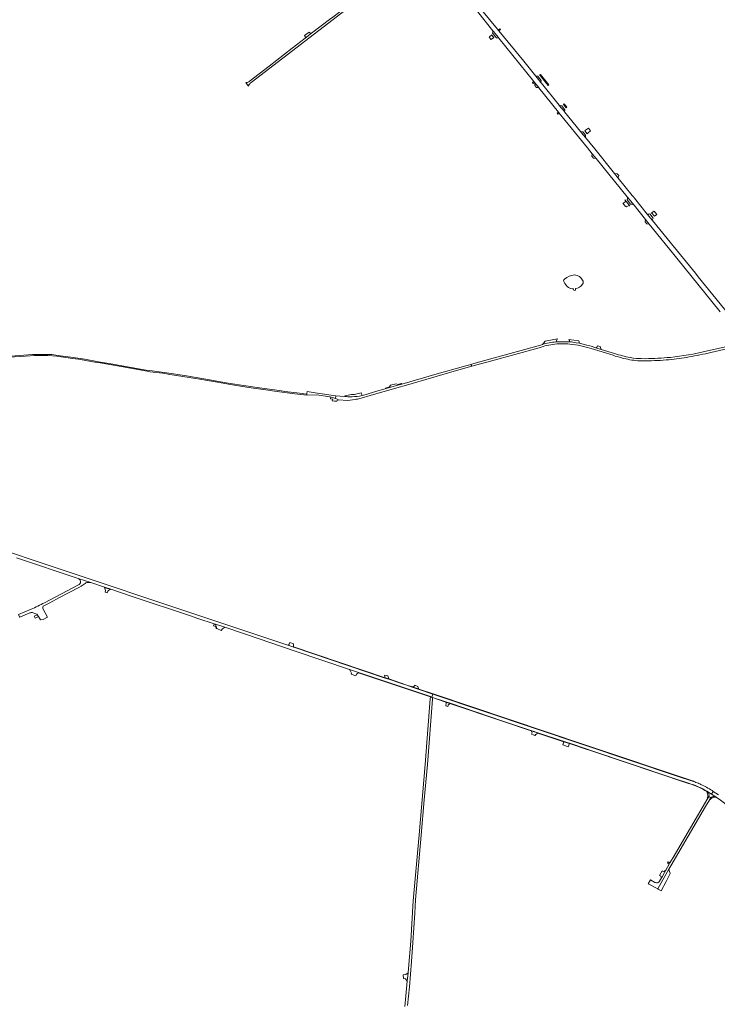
# Model space of a CAD drawing. Header units: metres. Extents: x 166325 to 190320, y 381923 to 404576.
# Tile 1023 of 1056: x 181365 to 182358, y 386850 to 388253. Entities that reach past the tile are written whole.
import ezdxf

# ---------------------------------------------------------------- set-up
doc = ezdxf.new("R2010")
doc.units = ezdxf.units.M
for name, color, linetype, lineweight in [('B-WE-OG-WATER_MEER-GV', 8, 'Continuous', 18), ('B-WE-VH-VERHARDING_ASFALT-GV', 8, 'Continuous', 18), ('B-WE-VH-VERHARDING_BETON-GV', 8, 'Continuous', 18), ('B-WE-VH-VERHARDING_BETONSTRAATSTEEN-GV', 8, 'Continuous', 18), ('B-WE-VH-VERHARDING_HALFVERHARDING-GV', 8, 'Continuous', 18), ('B-WE-VH-VERHARDING_STRAATBAKSTEEN-GV', 8, 'Continuous', 18)]:
    doc.layers.add(name, color=color, linetype=linetype, lineweight=lineweight)

msp = doc.modelspace()

# ---------------------------------------------------------------- linework, layer by layer
at = {"layer": 'B-WE-OG-WATER_MEER-GV'}
for points in [[(182154.933, 387888.877, 0.16386831), (182140.829, 387882.981)], [(182166.493, 387881.363, 0.29099778), (182154.933, 387888.877)], [(182140.829, 387882.981, 0.46541311), (182140.02, 387878.762)], [(182140.829, 387882.981, 0.46541311), (182140.02, 387878.762)], [(182140.02, 387878.762, 0.09641982), (182146.494, 387870.901)], [(182156.121, 387869.484, 0.19631047), (182166.522, 387876.006)], [(182156.121, 387869.484, 0.19631047), (182166.522, 387876.006)], [(182166.522, 387876.006, 0.30165737), (182166.493, 387881.363)], [(182166.522, 387876.006, 0.30165737), (182166.493, 387881.363)], [(182146.494, 387870.901, 0.14982379), (182153.427, 387869.111)], [(182153.427, 387869.111, 0.03360312), (182153.43, 387868.01)], [(182153.427, 387869.111, 0.03360312), (182153.43, 387868.01)], [(182153.43, 387868.01, 0.9615602), (182156.436, 387868.357)], [(182156.436, 387868.357, 0.02218564), (182156.121, 387869.484)], [(182156.436, 387868.357, 0.02218564), (182156.121, 387869.484)]]:
    msp.add_lwpolyline(points, format="xyb", dxfattribs=at)
at = {"layer": 'B-WE-VH-VERHARDING_ASFALT-GV', "flags": 128}
for points in [[(181694.402, 388163.001), (181835.781, 388271.59), (181848.691, 388281.431), (181860.085, 388290.116), (181902.477, 388322.429), (181917.211, 388333.66), (181931.353, 388344.44), (181935.418, 388347.63), (181933.304, 388350.386), (181927.552, 388345.631), (181833.662, 388273.94), (181833.658, 388273.937)], [(181694.402, 388163.001), (181835.781, 388271.59), (181848.691, 388281.431), (181860.085, 388290.116), (181902.477, 388322.429), (181917.211, 388333.66), (181931.353, 388344.44), (181935.418, 388347.63), (181933.304, 388350.386), (181927.552, 388345.631), (181833.662, 388273.94), (181833.658, 388273.937)], [(182133.036, 388130.422), (182132.846, 388130.661), (182107.893, 388161.94), (182106.834, 388163.297), (182101.96, 388169.546), (182099.884, 388172.088), (182082.509, 388193.365), (182047.252, 388236.646), (182046.413, 388237.676), (182045.361, 388238.967), (182008.733, 388283.884)], [(182133.036, 388130.422), (182132.846, 388130.661), (182107.893, 388161.94), (182106.834, 388163.297), (182101.96, 388169.546), (182099.884, 388172.088), (182082.509, 388193.365), (182047.252, 388236.646), (182046.413, 388237.676), (182045.361, 388238.967), (182008.733, 388283.884)], [(181833.658, 388273.937), (181832.842, 388273.31), (181820.538, 388263.855), (181810.536, 388256.169), (181806.078, 388252.743), (181780.576, 388233.147), (181771.367, 388226.071), (181752.902, 388211.882), (181719.912, 388186.531), (181691.69, 388164.441)], [(181833.658, 388273.937), (181832.842, 388273.31), (181820.538, 388263.855), (181810.536, 388256.169), (181806.078, 388252.743), (181780.576, 388233.147), (181771.367, 388226.071), (181752.902, 388211.882), (181719.912, 388186.531), (181691.69, 388164.441)], [(182016.632, 388264.357), (182038.675, 388236.903), (182039.46, 388235.925), (182046.24, 388227.478), (182047.326, 388226.13), (182096.95, 388164.502), (182097.955, 388163.253), (182098.638, 388162.405), (182103.879, 388155.896), (182104.302, 388155.371), (182132.218, 388120.851), (182133.288, 388119.528), (182173.413, 388069.911), (182180.2, 388061.563), (182185.579, 388054.947), (182229.902, 388000.43), (182239.667, 387988.378), (182256.049, 387968.157), (182261.457, 387961.481), (182300.831, 387912.881), (182362.248, 387836.457)], [(182016.632, 388264.357), (182038.675, 388236.903), (182039.46, 388235.925), (182046.24, 388227.478), (182047.326, 388226.13), (182096.95, 388164.502), (182097.955, 388163.253), (182098.638, 388162.405), (182103.879, 388155.896), (182104.302, 388155.371), (182132.218, 388120.851), (182133.288, 388119.528), (182173.413, 388069.911), (182180.2, 388061.563), (182185.579, 388054.947), (182229.902, 388000.43), (182239.667, 387988.378), (182256.049, 387968.157), (182261.457, 387961.481), (182300.831, 387912.881), (182362.248, 387836.457)], [(181686.773, 388162.971), (181688.578, 388160.469), (181690.422, 388157.912)], [(181686.773, 388162.971), (181688.578, 388160.469), (181690.422, 388157.912)], [(182400.93, 387800.198), (182392.674, 387810.656), (182391.175, 387812.428), (182374.762, 387832.734), (182352.119, 387860.507), (182331.023, 387886.47), (182327.129, 387891.263), (182297.168, 387928.209), (182265.878, 387966.351), (182265.9, 387966.482), (182258.568, 387975.589), (182240.323, 387998.401), (182238.818, 388000.282), (182237.159, 388002.356), (182217.314, 388026.715), (182211.717, 388033.28), (182183.695, 388068.537), (182170.471, 388084.743), (182165.009, 388091.298), (182163.584, 388093.075), (182140.821, 388121.444), (182140.552, 388121.779), (182133.036, 388130.422)], [(182400.93, 387800.198), (182392.674, 387810.656), (182391.175, 387812.428), (182374.762, 387832.734), (182352.119, 387860.507), (182331.023, 387886.47), (182327.129, 387891.263), (182297.168, 387928.209), (182265.878, 387966.351), (182265.9, 387966.482), (182258.568, 387975.589), (182240.323, 387998.401), (182238.818, 388000.282), (182237.159, 388002.356), (182217.314, 388026.715), (182211.717, 388033.28), (182183.695, 388068.537), (182170.471, 388084.743), (182165.009, 388091.298), (182163.584, 388093.075), (182140.821, 388121.444), (182140.552, 388121.779), (182133.036, 388130.422)], [(182128.209, 387793.63), (182130.471, 387797.884), (182113.333, 387794.689), (182109.432, 387790.005)], [(182128.209, 387793.63), (182130.471, 387797.884), (182113.333, 387794.689), (182109.432, 387790.005)], [(182150.768, 387793.53), (182152.503, 387793.271), (182157.268, 387792.473), (182162.011, 387791.554), (182160.938, 387795.136), (182146.745, 387796.895)], [(182150.768, 387793.53), (182152.503, 387793.271), (182157.268, 387792.473), (182162.011, 387791.554), (182160.938, 387795.136), (182146.745, 387796.895)], [(182212.044, 387777.13), (182193.017, 387782.934), (182185.215, 387785.314), (182178.664, 387787.313), (182170.386, 387789.622), (182162.011, 387791.554), (182157.268, 387792.473), (182152.503, 387793.271), (182150.768, 387793.53)], [(182212.044, 387777.13), (182193.017, 387782.934), (182185.215, 387785.314), (182178.664, 387787.313), (182170.386, 387789.622), (182162.011, 387791.554), (182157.268, 387792.473), (182152.503, 387793.271), (182150.768, 387793.53)], [(182103.281, 387788.19), (182014.897, 387763.735), (182007.153, 387761.592), (182008.753, 387758.792), (182035.183, 387766.19), (182104.58, 387785.313)], [(182103.281, 387788.19), (182014.897, 387763.735), (182007.153, 387761.592), (182008.753, 387758.792), (182035.183, 387766.19), (182104.58, 387785.313)], [(182163.946, 387787.78), (182171.332, 387786.071), (182178.633, 387784.031), (182209.938, 387774.497)], [(182163.946, 387787.78), (182171.332, 387786.071), (182178.633, 387784.031), (182209.938, 387774.497)], [(182349.033, 387778.531), (182380.01, 387785.699), (182378.709, 387788.647), (182342.624, 387780.376)], [(182349.033, 387778.531), (182380.01, 387785.699), (182378.709, 387788.647), (182342.624, 387780.376)], [(181349.372, 387771.665), (181365.727, 387772.771), (181379.638, 387773.764), (181385.432, 387774.087), (181395.061, 387774.392), (181404.68, 387774.287), (181417.501, 387773.102), (181439.799, 387769.936), (181448.505, 387768.958), (181456.774, 387767.682), (181468.714, 387765.42), (181479.58, 387763.6), (181493.117, 387761.163), (181509.263, 387758.373), (181528.006, 387755.039), (181546.148, 387751.729), (181550.18, 387751.112), (181568.415, 387748.841), (181578.722, 387747.25), (181594.454, 387744.909), (181608.854, 387742.511), (181621.318, 387740.517), (181632.197, 387738.815), (181646.338, 387736.063), (181662.349, 387733.535), (181679.068, 387730.634), (181694.61, 387728.233), (181718.682, 387724.764), (181727.727, 387723.555), (181756.78, 387719.771), (181773.495, 387717.77), (181773.647, 387719.052), (181773.432, 387719.08), (181767.229, 387720.055), (181759.579, 387720.913), (181742.254, 387723.061), (181734.674, 387724.139), (181709.505, 387727.45), (181683.349, 387731.395), (181658.625, 387735.487), (181630.028, 387740.461), (181602.489, 387745.022), (181580.714, 387748.529), (181553.302, 387752.198), (181544.813, 387753.471), (181515.438, 387758.598), (181497.208, 387761.864), (181476.809, 387765.415), (181457.522, 387769.022), (181437.6, 387771.714), (181422.456, 387773.841), (181410.509, 387775.401), (181404.152, 387775.818), (181393.626, 387775.826), (181382.827, 387775.436), (181352.005, 387773.273)], [(181349.372, 387771.665), (181365.727, 387772.771), (181379.638, 387773.764), (181385.432, 387774.087), (181395.061, 387774.392), (181404.68, 387774.287), (181417.501, 387773.102), (181439.799, 387769.936), (181448.505, 387768.958), (181456.774, 387767.682), (181468.714, 387765.42), (181479.58, 387763.6), (181493.117, 387761.163), (181509.263, 387758.373), (181528.006, 387755.039), (181546.148, 387751.729), (181550.18, 387751.112), (181568.415, 387748.841), (181578.722, 387747.25), (181594.454, 387744.909), (181608.854, 387742.511), (181621.318, 387740.517), (181632.197, 387738.815), (181646.338, 387736.063), (181662.349, 387733.535), (181679.068, 387730.634), (181694.61, 387728.233), (181718.682, 387724.764), (181727.727, 387723.555), (181756.78, 387719.771), (181773.495, 387717.77), (181773.647, 387719.052), (181773.432, 387719.08), (181767.229, 387720.055), (181759.579, 387720.913), (181742.254, 387723.061), (181734.674, 387724.139), (181709.505, 387727.45), (181683.349, 387731.395), (181658.625, 387735.487), (181630.028, 387740.461), (181602.489, 387745.022), (181580.714, 387748.529), (181553.302, 387752.198), (181544.813, 387753.471), (181515.438, 387758.598), (181497.208, 387761.864), (181476.809, 387765.415), (181457.522, 387769.022), (181437.6, 387771.714), (181422.456, 387773.841), (181410.509, 387775.401), (181404.152, 387775.818), (181393.626, 387775.826), (181382.827, 387775.436), (181352.005, 387773.273)], [(182256.02, 387769.621), (182249.715, 387769.706), (182243.418, 387770.053), (182238.802, 387770.555), (182234.239, 387771.411)], [(182256.02, 387769.621), (182249.715, 387769.706), (182243.418, 387770.053), (182238.802, 387770.555), (182234.239, 387771.411)], [(181814.813, 387716.743), (181814.293, 387713.03), (181814.995, 387712.744), (181818.651, 387711.129), (181831.687, 387710.303), (181842.314, 387711.589), (181844.19, 387711.86), (181846.05, 387712.23), (181850.979, 387713.589), (181864.065, 387717.352), (181901.751, 387728.19), (181915.43, 387732.123), (181986.743, 387752.631), (182008.753, 387758.792), (182007.153, 387761.592), (182007.036, 387761.56), (182003.828, 387760.672), (182000, 387759.613), (181955.821, 387746.947), (181940.017, 387742.416), (181909.214, 387733.585), (181905.361, 387732.48), (181891.364, 387728.467), (181885.175, 387726.677), (181871.391, 387722.69), (181858.009, 387718.814), (181854.231, 387717.72), (181852.701, 387717.235), (181852.268, 387717.139)], [(181814.813, 387716.743), (181814.293, 387713.03), (181814.995, 387712.744), (181818.651, 387711.129), (181831.687, 387710.303), (181842.314, 387711.589), (181844.19, 387711.86), (181846.05, 387712.23), (181850.979, 387713.589), (181864.065, 387717.352), (181901.751, 387728.19), (181915.43, 387732.123), (181986.743, 387752.631), (182008.753, 387758.792), (182007.153, 387761.592), (182007.036, 387761.56), (182003.828, 387760.672), (182000, 387759.613), (181955.821, 387746.947), (181940.017, 387742.416), (181909.214, 387733.585), (181905.361, 387732.48), (181891.364, 387728.467), (181885.175, 387726.677), (181871.391, 387722.69), (181858.009, 387718.814), (181854.231, 387717.72), (181852.701, 387717.235), (181852.268, 387717.139)], [(181851.084, 387720.904), (181841.777, 387718.496), (181837.105, 387718.432), (181827.779, 387716.639), (181827.878, 387715.715), (181829.975, 387715.588)], [(181851.084, 387720.904), (181841.777, 387718.496), (181837.105, 387718.432), (181827.779, 387716.639), (181827.878, 387715.715), (181829.975, 387715.588)], [(181852.268, 387717.139), (181851.084, 387720.904)], [(181852.268, 387717.139), (181851.084, 387720.904)], [(181829.975, 387715.588), (181827.878, 387715.715), (181821.33, 387716.113), (181814.813, 387716.743)], [(181829.975, 387715.588), (181827.878, 387715.715), (181821.33, 387716.113), (181814.813, 387716.743)], [(181360.261, 387486.061), (181447.948, 387456.691), (181465.941, 387450.626), (181485.599, 387444.072), (181494.384, 387441.143), (181523.591, 387431.406), (181526.439, 387430.456), (181606.655, 387403.712), (181618.499, 387399.763), (181641.668, 387392.039), (181643.71, 387391.358), (181656.749, 387387.011), (181686.125, 387377.095), (181756.853, 387353.22), (181834.605, 387327.026), (181847.471, 387322.692), (181949.744, 387288.237), (181951.867, 387287.522), (181953.311, 387291.873), (181933.502, 387298.524), (181923.783, 387301.787), (181916.065, 387304.386), (181908.472, 387306.944), (181890.545, 387312.984), (181885.428, 387314.708), (181755.069, 387358.629), (181746.83, 387361.405), (181676.777, 387385.007), (181662.522, 387389.81), (181539.973, 387430.63), (181494.993, 387445.75), (181459.531, 387457.531), (181379.744, 387484.31), (181243.162, 387530.425)], [(181360.261, 387486.061), (181447.948, 387456.691), (181465.941, 387450.626), (181485.599, 387444.072), (181494.384, 387441.143), (181523.591, 387431.406), (181526.439, 387430.456), (181606.655, 387403.712), (181618.499, 387399.763), (181641.668, 387392.039), (181643.71, 387391.358), (181656.749, 387387.011), (181686.125, 387377.095), (181756.853, 387353.22), (181834.605, 387327.026), (181847.471, 387322.692), (181949.744, 387288.237), (181951.867, 387287.522), (181953.311, 387291.873), (181933.502, 387298.524), (181923.783, 387301.787), (181916.065, 387304.386), (181908.472, 387306.944), (181890.545, 387312.984), (181885.428, 387314.708), (181755.069, 387358.629), (181746.83, 387361.405), (181676.777, 387385.007), (181662.522, 387389.81), (181539.973, 387430.63), (181494.993, 387445.75), (181459.531, 387457.531), (181379.744, 387484.31), (181243.162, 387530.425)], [(182324.529, 387167.302), (182324.282, 387167.385), (182299.814, 387175.589), (182169.512, 387219.28), (181953.311, 387291.873), (181951.867, 387287.522), (181952.678, 387287.249), (181971.477, 387280.915), (181977.754, 387278.801), (182051.282, 387254.03), (182094.112, 387239.736), (182096.006, 387239.104), (182101.385, 387237.309), (182139.958, 387224.436), (182145.93, 387222.443), (182147.817, 387221.813), (182149.155, 387221.367), (182171.623, 387213.863), (182178.292, 387211.625), (182293.981, 387172.811), (182317.441, 387164.94)], [(182324.529, 387167.302), (182324.282, 387167.385), (182299.814, 387175.589), (182169.512, 387219.28), (181953.311, 387291.873), (181951.867, 387287.522), (181952.678, 387287.249), (181971.477, 387280.915), (181977.754, 387278.801), (182051.282, 387254.03), (182094.112, 387239.736), (182096.006, 387239.104), (182101.385, 387237.309), (182139.958, 387224.436), (182145.93, 387222.443), (182147.817, 387221.813), (182149.155, 387221.367), (182171.623, 387213.863), (182178.292, 387211.625), (182293.981, 387172.811), (182317.441, 387164.94)], [(182331.916, 387164.515), (182331.592, 387164.65), (182331.267, 387164.784)], [(182331.916, 387164.515), (182331.592, 387164.65), (182331.267, 387164.784)], [(182269.262, 387023.708), (182263.066, 387027.254), (182259.721, 387021.569), (182273.392, 387014.337), (182278.287, 387022.959), (182289.326, 387042.405), (182292.093, 387047.28), (182341.472, 387131.78), (182347.553, 387141.932), (182348.296, 387143.172), (182348.724, 387143.792), (182349.226, 387144.354), (182346.3, 387146.201), (182346.214, 387146.002), (182344.81, 387143.605), (182295.349, 387059.19), (182290.873, 387051.371)], [(182269.262, 387023.708), (182263.066, 387027.254), (182259.721, 387021.569), (182273.392, 387014.337), (182278.287, 387022.959), (182289.326, 387042.405), (182292.093, 387047.28), (182341.472, 387131.78), (182347.553, 387141.932), (182348.296, 387143.172), (182348.724, 387143.792), (182349.226, 387144.354), (182346.3, 387146.201), (182346.214, 387146.002), (182344.81, 387143.605), (182295.349, 387059.19), (182290.873, 387051.371)], [(182343.35, 387153.502), (182350.109, 387149.236), (182352.529, 387153.287), (182350.923, 387154.354)], [(182343.35, 387153.502), (182350.109, 387149.236), (182352.529, 387153.287), (182350.923, 387154.354)], [(182359.817, 387148.444), (182352.529, 387153.287), (182350.109, 387149.236), (182356.327, 387145.312), (182356.727, 387145.06), (182356.868, 387144.971), (182362.649, 387140.871), (182368.362, 387136.31), (182388.444, 387118.751), (182393.591, 387114.251), (182396.262, 387111.657)], [(182359.817, 387148.444), (182352.529, 387153.287), (182350.109, 387149.236), (182356.327, 387145.312), (182356.727, 387145.06), (182356.868, 387144.971), (182362.649, 387140.871), (182368.362, 387136.31), (182388.444, 387118.751), (182393.591, 387114.251), (182396.262, 387111.657)], [(182290.873, 387051.371), (182289.883, 387049.641), (182284.889, 387040.916), (182283.216, 387037.993), (182279.602, 387031.68), (182278.766, 387030.22), (182276.108, 387025.575)], [(182290.873, 387051.371), (182289.883, 387049.641), (182284.889, 387040.916), (182283.216, 387037.993), (182279.602, 387031.68), (182278.766, 387030.22), (182276.108, 387025.575)]]:
    msp.add_lwpolyline(points, dxfattribs=at)
at = {"layer": 'B-WE-VH-VERHARDING_ASFALT-GV'}
for points in [[(181691.061, 388163.996, -0.16350234), (181686.773, 388162.971)], [(181691.061, 388163.996, -0.16350234), (181686.773, 388162.971)], [(181690.422, 388157.912, -0.12650562), (181692.824, 388161.786)], [(181690.422, 388157.912, -0.12650562), (181692.824, 388161.786)], [(181691.69, 388164.441, -0.02775638), (181691.061, 388163.996)], [(181691.69, 388164.441, -0.02775638), (181691.061, 388163.996)], [(181692.824, 388161.786, -0.05403513), (181694.402, 388163.001)], [(181692.824, 388161.786, -0.05403513), (181694.402, 388163.001)], [(182104.58, 387785.313, -0.05196042), (182126.867, 387790.371)], [(182104.58, 387785.313, -0.05196042), (182126.867, 387790.371)], [(182128.209, 387793.63, 0.03605774), (182109.432, 387790.005)], [(182128.209, 387793.63, 0.03605774), (182109.432, 387790.005)], [(182109.432, 387790.005, -0.03605774), (182128.209, 387793.63)], [(182126.867, 387790.371, -0.05921114), (182148.265, 387790.37)], [(182126.867, 387790.371, -0.05921114), (182148.265, 387790.37)], [(182133.49, 387793.826, 0.00643634), (182128.209, 387793.63)], [(182133.49, 387793.826, 0.00643634), (182128.209, 387793.63)], [(182147.462, 387793.698, 0.01689082), (182133.49, 387793.826)], [(182147.462, 387793.698, 0.01689082), (182133.49, 387793.826)], [(182146.745, 387796.895, -0.33743779), (182147.462, 387793.698)], [(182146.745, 387796.895, -0.33743779), (182147.462, 387793.698)], [(182147.462, 387793.698, -0.00422382), (182150.768, 387793.53)], [(182147.462, 387793.698, -0.00422382), (182150.768, 387793.53)], [(182150.768, 387793.53, 0.00422382), (182147.462, 387793.698)], [(182148.265, 387790.37, -0.05574284), (182163.946, 387787.78)], [(182148.265, 387790.37, -0.05574284), (182163.946, 387787.78)], [(182109.432, 387790.005, 0.01223151), (182103.281, 387788.19)], [(182109.432, 387790.005, 0.01223151), (182103.281, 387788.19)], [(182234.239, 387771.411, -0.04032859), (182212.044, 387777.13)], [(182234.239, 387771.411, -0.04032859), (182212.044, 387777.13)], [(182342.624, 387780.376, -0.03208206), (182291.504, 387771.53)], [(182342.624, 387780.376, -0.03208206), (182291.504, 387771.53)], [(182318.036, 387772.121, 0.0154837), (182349.033, 387778.531)], [(182318.036, 387772.121, 0.0154837), (182349.033, 387778.531)], [(182209.938, 387774.497, 0.04135073), (182233.905, 387768.19)], [(182209.938, 387774.497, 0.04135073), (182233.905, 387768.19)], [(182233.905, 387768.19, 0.05089034), (182256.208, 387766.561)], [(182233.905, 387768.19, 0.05089034), (182256.208, 387766.561)], [(182291.504, 387771.53, -0.0140052), (182256.02, 387769.621)], [(182291.504, 387771.53, -0.0140052), (182256.02, 387769.621)], [(182256.208, 387766.561, 0.02068624), (182289.466, 387768.221)], [(182256.208, 387766.561, 0.02068624), (182289.466, 387768.221)], [(182289.466, 387768.221, 0.02477821), (182318.036, 387772.121)], [(182289.466, 387768.221, 0.02477821), (182318.036, 387772.121)], [(181838.188, 387715.4, -0.0267867), (181829.975, 387715.588)], [(181829.975, 387715.588, 0.0267867), (181838.188, 387715.4)], [(181838.188, 387715.4, -0.0267867), (181829.975, 387715.588)], [(181838.188, 387715.4, 0.04618047), (181852.268, 387717.139)], [(181838.188, 387715.4, 0.04618047), (181852.268, 387717.139)], [(181852.268, 387717.139, -0.04618047), (181838.188, 387715.4)], [(182317.441, 387164.94, -0.02691523), (182331.96, 387159.531)], [(182317.441, 387164.94, -0.02691523), (182331.96, 387159.531)], [(182331.267, 387164.784, 0.01601099), (182324.529, 387167.302)], [(182331.267, 387164.784, 0.01601099), (182324.529, 387167.302)], [(182334.651, 387163.33, 0.0070494), (182331.916, 387164.515)], [(182331.96, 387159.531, -0.0367944), (182343.35, 387153.502)], [(182350.923, 387154.354, 0.04118576), (182334.651, 387163.33)], [(182270.074, 387023.337, -0.04514518), (182269.262, 387023.708)], [(182270.074, 387023.337, -0.04514518), (182269.262, 387023.708)], [(182275.376, 387024.596, -0.29483062), (182270.074, 387023.337)], [(182275.376, 387024.596, -0.29483062), (182270.074, 387023.337)], [(182275.938, 387025.299, -0.04511558), (182275.376, 387024.596)], [(182275.938, 387025.299, -0.04511558), (182275.376, 387024.596)], [(182276.108, 387025.575, -0.01697846), (182275.938, 387025.299)], [(182276.108, 387025.575, -0.01697846), (182275.938, 387025.299)]]:
    msp.add_lwpolyline(points, format="xyb", dxfattribs=at)
at = {"layer": 'B-WE-VH-VERHARDING_ASFALT-GV', "flags": 128}
for points in [[(182191.676, 387786.851), (182187.437, 387788.144), (182187.217, 387786.526), (182186.9, 387786.03), (182186.093, 387785.526), (182185.215, 387785.314), (182193.017, 387782.934), (182192.374, 387784.163), (182192.123, 387785.432)], [(182191.676, 387786.851), (182187.437, 387788.144), (182187.217, 387786.526), (182186.9, 387786.03), (182186.093, 387785.526), (182185.215, 387785.314), (182193.017, 387782.934), (182192.374, 387784.163), (182192.123, 387785.432)], [(181806.824, 387715.238), (181811.489, 387714.046), (181813.263, 387713.451), (181814.293, 387713.03), (181814.813, 387716.743), (181785.578, 387721.125), (181774.354, 387722.796), (181773.932, 387719.956), (181773.647, 387719.052), (181773.495, 387717.77), (181787.388, 387718.26)], [(181806.824, 387715.238), (181811.489, 387714.046), (181813.263, 387713.451), (181814.293, 387713.03), (181814.813, 387716.743), (181785.578, 387721.125), (181774.354, 387722.796), (181773.932, 387719.956), (181773.647, 387719.052), (181773.495, 387717.77), (181787.388, 387718.26)], [(181814.293, 387713.03), (181813.263, 387713.451), (181811.489, 387714.046), (181806.824, 387715.238), (181807.341, 387712.557), (181810.499, 387712.152), (181809.898, 387709.768), (181813.32, 387709.222), (181816.414, 387709.096), (181816.993, 387710.096), (181818.651, 387711.129), (181814.995, 387712.744)], [(181814.293, 387713.03), (181813.263, 387713.451), (181811.489, 387714.046), (181806.824, 387715.238), (181807.341, 387712.557), (181810.499, 387712.152), (181809.898, 387709.768), (181813.32, 387709.222), (181816.414, 387709.096), (181816.993, 387710.096), (181818.651, 387711.129), (181814.995, 387712.744)], [(181486.287, 387437.243), (181489.395, 387436.108), (181490.196, 387438.683), (181491.096, 387439.558), (181493.867, 387440.894), (181485.757, 387443.598), (181486.586, 387441.112), (181486.989, 387439.545)], [(182284.889, 387040.916), (182282.129, 387039.295), (182280.319, 387039.878), (182279.742, 387040.254), (182276.015, 387033.612), (182277.863, 387032.617), (182278.766, 387030.22), (182279.602, 387031.68), (182283.216, 387037.993)], [(182284.889, 387040.916), (182282.129, 387039.295), (182280.319, 387039.878), (182279.742, 387040.254), (182276.015, 387033.612), (182277.863, 387032.617), (182278.766, 387030.22), (182279.602, 387031.68), (182283.216, 387037.993)]]:
    msp.add_lwpolyline(points, close=True, dxfattribs=at)
at = {"layer": 'B-WE-VH-VERHARDING_BETON-GV', "flags": 128}
for points in [[(181643.85, 387390.89), (181641.537, 387391.661), (181640.672, 387389.177), (181644.029, 387387.959), (181644.127, 387387.414), (181644.26, 387386.672), (181644.394, 387385.928), (181644.487, 387385.406), (181644.854, 387385.388), (181645.571, 387385.133)], [(181953.311, 387291.873), (181953.45, 387292.248), (181933.183, 387299.053), (181924.299, 387302.036), (181916.193, 387304.765), (181890.387, 387313.459), (181885.295, 387315.175), (181754.913, 387359.103), (181755.069, 387358.629), (181885.428, 387314.708), (181890.545, 387312.984), (181908.472, 387306.944), (181916.065, 387304.386), (181923.783, 387301.787), (181933.502, 387298.524)], [(181953.311, 387291.873), (181953.45, 387292.248), (181933.183, 387299.053), (181924.299, 387302.036), (181916.193, 387304.765), (181890.387, 387313.459), (181885.295, 387315.175), (181754.913, 387359.103), (181755.069, 387358.629), (181885.428, 387314.708), (181890.545, 387312.984), (181908.472, 387306.944), (181916.065, 387304.386), (181923.783, 387301.787), (181933.502, 387298.524)], [(181951.741, 387287.142), (181951.867, 387287.522), (181949.744, 387288.237), (181847.471, 387322.692), (181847.107, 387322.392), (181949.713, 387287.825)], [(181951.741, 387287.142), (181951.867, 387287.522), (181949.744, 387288.237), (181847.471, 387322.692), (181847.107, 387322.392), (181949.713, 387287.825)]]:
    msp.add_lwpolyline(points, close=True, dxfattribs=at)
for points in [[(182317.441, 387164.94), (182293.981, 387172.811), (182178.292, 387211.625), (182171.623, 387213.863), (182149.155, 387221.367), (182147.817, 387221.813), (182145.93, 387222.443), (182139.958, 387224.436), (182101.385, 387237.309), (182096.006, 387239.104), (182094.112, 387239.736), (182051.282, 387254.03), (181977.754, 387278.801), (181971.477, 387280.915), (181952.678, 387287.249), (181951.867, 387287.522), (181951.741, 387287.142), (181952.647, 387286.837), (181971.72, 387280.411), (181977.425, 387278.49), (182051.155, 387253.651), (182093.396, 387239.553), (182094.157, 387239.299), (182100.996, 387237.017), (182102.719, 387236.442)], [(182317.441, 387164.94), (182293.981, 387172.811), (182178.292, 387211.625), (182171.623, 387213.863), (182149.155, 387221.367), (182147.817, 387221.813), (182145.93, 387222.443), (182139.958, 387224.436), (182101.385, 387237.309), (182096.006, 387239.104), (182094.112, 387239.736), (182051.282, 387254.03), (181977.754, 387278.801), (181971.477, 387280.915), (181952.678, 387287.249), (181951.867, 387287.522), (181951.741, 387287.142), (181952.647, 387286.837), (181971.72, 387280.411), (181977.425, 387278.49), (182051.155, 387253.651), (182093.396, 387239.553), (182094.157, 387239.299), (182100.996, 387237.017), (182102.719, 387236.442)], [(181953.45, 387292.248), (181953.311, 387291.873), (182169.512, 387219.28), (182299.814, 387175.589), (182324.282, 387167.385), (182324.529, 387167.302)], [(181953.45, 387292.248), (181953.311, 387291.873), (182169.512, 387219.28), (182299.814, 387175.589), (182324.282, 387167.385), (182324.529, 387167.302)], [(182324.997, 387167.567), (182324.409, 387167.764), (182169.639, 387219.659), (181953.45, 387292.248)], [(182324.997, 387167.567), (182324.409, 387167.764), (182169.639, 387219.659), (181953.45, 387292.248)], [(182102.719, 387236.442), (182139.838, 387224.054), (182145.803, 387222.064), (182147.674, 387221.439), (182149.028, 387220.988), (182171.674, 387213.424), (182177.893, 387211.337), (182179.345, 387210.85), (182317.322, 387164.558)], [(182102.719, 387236.442), (182139.838, 387224.054), (182145.803, 387222.064), (182147.674, 387221.439), (182149.028, 387220.988), (182171.674, 387213.424), (182177.893, 387211.337), (182179.345, 387210.85), (182317.322, 387164.558)], [(182343.54, 387152.909), (182343.35, 387153.502)], [(182343.35, 387153.502), (182343.54, 387152.909), (182344.49, 387149.943)], [(182343.54, 387152.909), (182343.35, 387153.502)], [(182343.35, 387153.502), (182343.54, 387152.909), (182344.49, 387149.943)], [(182344.888, 387145.955), (182344.201, 387144.545), (182343.945, 387144.019), (182344.105, 387143.942), (182344.81, 387143.605), (182346.214, 387146.002), (182346.3, 387146.201)], [(182344.888, 387145.955), (182344.201, 387144.545), (182343.945, 387144.019), (182344.105, 387143.942), (182344.81, 387143.605), (182346.214, 387146.002), (182346.3, 387146.201)], [(182344.49, 387149.943), (182344.521, 387149.859)], [(182344.49, 387149.943), (182344.521, 387149.859)], [(182356.727, 387145.06), (182356.327, 387145.312)], [(182356.727, 387145.06), (182356.327, 387145.312)], [(182349.226, 387144.354), (182348.724, 387143.792), (182348.296, 387143.172), (182347.553, 387141.932), (182348.283, 387141.517), (182349.706, 387143.371)], [(182349.226, 387144.354), (182348.724, 387143.792), (182348.296, 387143.172), (182347.553, 387141.932), (182348.283, 387141.517), (182349.706, 387143.371)]]:
    msp.add_lwpolyline(points, dxfattribs=at)
at = {"layer": 'B-WE-VH-VERHARDING_BETON-GV'}
for points in [[(182317.322, 387164.558, -0.02687222), (182331.799, 387159.165)], [(182317.322, 387164.558, -0.02687222), (182331.799, 387159.165)], [(182331.96, 387159.531, 0.02691523), (182317.441, 387164.94)], [(182324.529, 387167.302, 0.02005888), (182324.997, 387167.567)], [(182324.529, 387167.302, 0.02005888), (182324.997, 387167.567)], [(182343.35, 387153.502, 0.0367944), (182331.96, 387159.531)], [(182343.35, 387153.502, 0.0367944), (182331.96, 387159.531)], [(182331.799, 387159.165, -0.03816716), (182343.54, 387152.909)], [(182331.799, 387159.165, -0.03816716), (182343.54, 387152.909)], [(182346.332, 387149.841, 0.13501893), (182343.35, 387153.502)], [(182346.332, 387149.841, 0.13501893), (182343.35, 387153.502)], [(182344.521, 387149.859, -0.1257647), (182344.888, 387145.955)], [(182344.521, 387149.859, -0.1257647), (182344.888, 387145.955)], [(182346.3, 387146.201, 0.19010969), (182346.332, 387149.841)], [(182356.327, 387145.312, 0.33318881), (182349.226, 387144.354)], [(182356.327, 387145.312, 0.33318881), (182349.226, 387144.354)], [(182349.706, 387143.371, -0.04918947), (182353.268, 387144.578)], [(182349.706, 387143.371, -0.04918947), (182353.268, 387144.578)], [(182353.268, 387144.578, -0.03633774), (182356.048, 387145.015)], [(182353.268, 387144.578, -0.03633774), (182356.048, 387145.015)], [(182356.048, 387145.015, -0.01036138), (182356.727, 387145.06)], [(182356.048, 387145.015, -0.01036138), (182356.727, 387145.06)]]:
    msp.add_lwpolyline(points, format="xyb", dxfattribs=at)
at = {"layer": 'B-WE-VH-VERHARDING_BETONSTRAATSTEEN-GV', "flags": 128}
for points in [[(181776.974, 388234.903), (181770.49, 388229.884), (181771.583, 388227.869), (181771.669, 388226.935), (181771.367, 388226.071), (181780.576, 388233.147), (181778.18, 388233.949)], [(181776.974, 388234.903), (181770.49, 388229.884), (181771.583, 388227.869), (181771.669, 388226.935), (181771.367, 388226.071), (181780.576, 388233.147), (181778.18, 388233.949)], [(182139.269, 388131.687), (182142.999, 388127.08), (182144.133, 388128.01), (182140.325, 388132.536)], [(182139.269, 388131.687), (182142.999, 388127.08), (182144.133, 388128.01), (182140.325, 388132.536)], [(182172.873, 388090.178), (182174.34, 388091.372), (182177.552, 388094.069), (182174.623, 388097.9), (182170.716, 388095.117), (182169.584, 388094.241)], [(182172.873, 388090.178), (182174.34, 388091.372), (182177.552, 388094.069), (182174.623, 388097.9), (182170.716, 388095.117), (182169.584, 388094.241)], [(182215.815, 388033.145), (182211.717, 388033.28), (182217.314, 388026.715), (182217.878, 388030.594)], [(182215.815, 388033.145), (182211.717, 388033.28), (182217.314, 388026.715), (182217.878, 388030.594)], [(181900.728, 387734.046), (181898.904, 387733.544), (181892.71, 387732.05), (181891.282, 387729.41), (181885.798, 387727.701), (181885.175, 387726.677), (181891.364, 387728.467), (181905.361, 387732.48), (181909.214, 387733.585), (181907.879, 387734.255), (181903.194, 387732.941)], [(181900.728, 387734.046), (181898.904, 387733.544), (181892.71, 387732.05), (181891.282, 387729.41), (181885.798, 387727.701), (181885.175, 387726.677), (181891.364, 387728.467), (181905.361, 387732.48), (181909.214, 387733.585), (181907.879, 387734.255), (181903.194, 387732.941)], [(181651.472, 387382.527), (181653.811, 387385.066), (181656.327, 387386.731), (181656.749, 387387.011), (181643.71, 387391.358), (181643.85, 387390.89), (181645.571, 387385.133)], [(181834.887, 387326.509), (181836.887, 387322.841), (181837.158, 387321.914), (181836.642, 387320.438), (181843.626, 387318.094), (181844.382, 387320.146), (181847.107, 387322.392), (181847.471, 387322.692), (181834.605, 387327.026)], [(181834.887, 387326.509), (181836.887, 387322.841), (181837.158, 387321.914), (181836.642, 387320.438), (181843.626, 387318.094), (181844.382, 387320.146), (181847.107, 387322.392), (181847.471, 387322.692), (181834.605, 387327.026)], [(181885.295, 387315.175), (181890.387, 387313.459), (181888.923, 387317.86), (181884.191, 387319.055)], [(181885.295, 387315.175), (181890.387, 387313.459), (181888.923, 387317.86), (181884.191, 387319.055)], [(181977.425, 387278.49), (181971.72, 387280.411), (181972.339, 387279.128), (181971.421, 387275.221), (181974.381, 387274.252), (181975.091, 387276.284)], [(181977.425, 387278.49), (181971.72, 387280.411), (181972.339, 387279.128), (181971.421, 387275.221), (181974.381, 387274.252), (181975.091, 387276.284)], [(182098.753, 387233.914), (182099.022, 387234.24), (182099.528, 387234.483), (182099.814, 387234.398), (182102.719, 387236.442), (182100.996, 387237.017), (182094.157, 387239.299), (182093.396, 387239.553), (182094.399, 387236.943), (182093.72, 387234.798), (182098.432, 387233.11), (182099.2, 387233.01)], [(182098.753, 387233.914), (182099.022, 387234.24), (182099.528, 387234.483), (182099.814, 387234.398), (182102.719, 387236.442), (182100.996, 387237.017), (182094.157, 387239.299), (182093.396, 387239.553), (182094.399, 387236.943), (182093.72, 387234.798), (182098.432, 387233.11), (182099.2, 387233.01)], [(182285.457, 387024.879), (182291.095, 387036.374), (182290.963, 387036.849), (182290.257, 387039.397), (182289.326, 387042.405), (182278.287, 387022.959), (182273.392, 387014.337), (182274.124, 387013.95), (182278.16, 387011.815)], [(182285.457, 387024.879), (182291.095, 387036.374), (182290.963, 387036.849), (182290.257, 387039.397), (182289.326, 387042.405), (182278.287, 387022.959), (182273.392, 387014.337), (182274.124, 387013.95), (182278.16, 387011.815)]]:
    msp.add_lwpolyline(points, close=True, dxfattribs=at)
for points in [[(181465.941, 387450.626), (181447.948, 387456.691)], [(181398.338, 387417.235), (181407.489, 387421.983), (181421.5, 387429.254), (181449.07, 387443.56), (181452.302, 387445.47), (181454.966, 387447.355), (181457.906, 387449.435)], [(181450.334, 387448.909), (181449.577, 387448.111), (181448.664, 387447.497), (181399.922, 387422.03)], [(181381.026, 387412.881), (181363.183, 387405.038)], [(181390.347, 387404.331), (181391.496, 387402.527), (181394.519, 387397.78), (181398.001, 387398.25), (181404.188, 387401.295), (181397.906, 387413.782)], [(181363.183, 387405.038), (181364.585, 387401.815), (181364.794, 387401.291), (181379.246, 387407.589), (181380.154, 387407.832), (181381.083, 387407.967), (181382.022, 387407.992), (181382.958, 387407.908), (181383.877, 387407.715), (181386.468, 387406.863), (181388.949, 387405.73), (181389.062, 387405.665), (181389.144, 387405.608), (181389.244, 387405.539), (181389.477, 387405.331), (181389.966, 387404.885)], [(181389.966, 387404.885), (181385.352, 387402.703), (181386.689, 387400.119), (181390.401, 387401.956), (181391.496, 387402.527), (181390.347, 387404.331)], [(182356.327, 387145.312), (182350.109, 387149.236), (182343.35, 387153.502)], [(182356.327, 387145.312), (182350.109, 387149.236), (182343.35, 387153.502)], [(182346.3, 387146.201), (182349.226, 387144.354)], [(182346.3, 387146.201), (182349.226, 387144.354)]]:
    msp.add_lwpolyline(points, dxfattribs=at)
at = {"layer": 'B-WE-VH-VERHARDING_BETONSTRAATSTEEN-GV'}
for points in [[(181447.948, 387456.691, -0.09872843), (181449.65, 387455.699)], [(181449.65, 387455.699, -0.39117), (181450.334, 387448.909)], [(181457.906, 387449.435, -0.16094458), (181463.3, 387451.085)], [(181463.3, 387451.085, -0.07537671), (181465.941, 387450.626)], [(181399.922, 387422.03, -0.02556393), (181381.026, 387412.881)], [(181397.906, 387413.782, -0.16684492), (181398.338, 387417.235)], [(181390.347, 387404.331, 0.01608576), (181389.966, 387404.885)], [(182343.35, 387153.502, -0.13501893), (182346.332, 387149.841)], [(182346.332, 387149.841, -0.19010969), (182346.3, 387146.201)], [(182346.332, 387149.841, -0.19010969), (182346.3, 387146.201)], [(182349.226, 387144.354, -0.33318881), (182356.327, 387145.312)]]:
    msp.add_lwpolyline(points, format="xyb", dxfattribs=at)
at = {"layer": 'B-WE-VH-VERHARDING_HALFVERHARDING-GV', "flags": 128}
msp.add_lwpolyline([(181933.183, 387299.053), (181932.491, 387300.201), (181932.073, 387301.488), (181931.68, 387302.941), (181927.434, 387304.471), (181927.332, 387304.107), (181925.869, 387302.793), (181924.299, 387302.036)], close=True, dxfattribs=at)
msp.add_lwpolyline([(181933.183, 387299.053), (181932.491, 387300.201), (181932.073, 387301.488), (181931.68, 387302.941), (181927.434, 387304.471), (181927.332, 387304.107), (181925.869, 387302.793), (181924.299, 387302.036)], close=True, dxfattribs=at)
msp.add_lwpolyline([(181917.222, 386848.13), (181919.995, 386874.884), (181922.954, 386911.178), (181924.843, 386938.214), (181927.362, 386979.92), (181928.448, 386998.725), (181936.444, 387091.133), (181940.931, 387141.338), (181945.418, 387191.542), (181952.469, 387284.497), (181952.647, 387286.837), (181951.741, 387287.142), (181949.713, 387287.825), (181949.522, 387285.313), (181942.428, 387191.788), (181933.456, 387091.395), (181925.307, 386997.23), (181921.684, 386939.716), (181918.391, 386900.864), (181917.85, 386895), (181916.718, 386882.738), (181914.797, 386861.928), (181913.123, 386846.84)], dxfattribs=at)
msp.add_lwpolyline([(181917.222, 386848.13), (181919.995, 386874.884), (181922.954, 386911.178), (181924.843, 386938.214), (181927.362, 386979.92), (181928.448, 386998.725), (181936.444, 387091.133), (181940.931, 387141.338), (181945.418, 387191.542), (181952.469, 387284.497), (181952.647, 387286.837), (181951.741, 387287.142), (181949.713, 387287.825), (181949.522, 387285.313), (181942.428, 387191.788), (181933.456, 387091.395), (181925.307, 386997.23), (181921.684, 386939.716), (181918.391, 386900.864), (181917.85, 386895), (181916.718, 386882.738), (181914.797, 386861.928), (181913.123, 386846.84)], dxfattribs=at)
at = {"layer": 'B-WE-VH-VERHARDING_STRAATBAKSTEEN-GV', "flags": 128}
for points in [[(182047.252, 388236.646), (182049.596, 388238.552), (182048.737, 388239.616), (182046.413, 388237.676)], [(182047.252, 388236.646), (182049.596, 388238.552), (182048.737, 388239.616), (182046.413, 388237.676)], [(182033.338, 388228.039), (182035.607, 388224.48), (182039.386, 388226.704), (182039.968, 388227.008), (182036.711, 388231.039), (182036.113, 388229.82), (182034.502, 388228.648)], [(182033.338, 388228.039), (182035.607, 388224.48), (182039.386, 388226.704), (182039.968, 388227.008), (182036.711, 388231.039), (182036.113, 388229.82), (182034.502, 388228.648)], [(182106.834, 388163.297), (182107.553, 388165.811), (182103.655, 388170.62), (182102.472, 388172.079), (182099.884, 388172.088), (182101.96, 388169.546)], [(182106.834, 388163.297), (182107.553, 388165.811), (182103.655, 388170.62), (182102.472, 388172.079), (182099.884, 388172.088), (182101.96, 388169.546)], [(182117.315, 388158.813), (182118.251, 388159.684), (182106.336, 388174.365), (182105.174, 388173.824), (182105.892, 388172.935), (182109.752, 388168.157)], [(182117.315, 388158.813), (182118.251, 388159.684), (182106.336, 388174.365), (182105.174, 388173.824), (182105.892, 388172.935), (182109.752, 388168.157)], [(182095.982, 388161.744), (182097.955, 388163.253), (182096.95, 388164.502), (182095.049, 388162.899)], [(182095.982, 388161.744), (182097.955, 388163.253), (182096.95, 388164.502), (182095.049, 388162.899)], [(182098.638, 388162.405), (182098.383, 388158.774), (182100.549, 388156.094), (182103.879, 388155.896)], [(182098.638, 388162.405), (182098.383, 388158.774), (182100.549, 388156.094), (182103.879, 388155.896)], [(182132.846, 388130.661), (182133.036, 388130.422), (182140.552, 388121.779), (182140.821, 388121.444), (182141.085, 388124.445), (182140.758, 388124.848), (182136.721, 388129.828), (182136.588, 388129.992)], [(182132.846, 388130.661), (182133.036, 388130.422), (182140.552, 388121.779), (182140.821, 388121.444), (182141.085, 388124.445), (182140.758, 388124.848), (182136.721, 388129.828), (182136.588, 388129.992)], [(182131.346, 388117.989), (182133.288, 388119.528), (182132.218, 388120.851), (182130.347, 388119.225)], [(182131.346, 388117.989), (182133.288, 388119.528), (182132.218, 388120.851), (182130.347, 388119.225)], [(182166.694, 388092.853), (182163.584, 388093.075), (182165.009, 388091.298), (182170.471, 388084.743), (182170.358, 388086.099), (182170.458, 388087.402), (182170.677, 388087.94), (182167.272, 388092.14)], [(182166.694, 388092.853), (182163.584, 388093.075), (182165.009, 388091.298), (182170.471, 388084.743), (182170.358, 388086.099), (182170.458, 388087.402), (182170.677, 388087.94), (182167.272, 388092.14)], [(182182.041, 388055.265), (182185.579, 388054.947), (182180.2, 388061.563), (182179.608, 388058.276)], [(182182.041, 388055.265), (182185.579, 388054.947), (182180.2, 388061.563), (182179.608, 388058.276)], [(182228.018, 387986.893), (182228.734, 387985.969), (182232.34, 387987.816), (182233.514, 387987.601), (182226.743, 387995.988), (182227.496, 387994.075), (182227.252, 387993.124), (182224.506, 387991.425), (182223.958, 387991.086), (182227.525, 387986.672)], [(182228.018, 387986.893), (182228.734, 387985.969), (182232.34, 387987.816), (182233.514, 387987.601), (182226.743, 387995.988), (182227.496, 387994.075), (182227.252, 387993.124), (182224.506, 387991.425), (182223.958, 387991.086), (182227.525, 387986.672)], [(182229.95, 387995.988), (182234.79, 387990.002), (182236.512, 387989.6), (182237.883, 387989.17), (182239.047, 387988.737), (182239.667, 387988.378), (182229.902, 388000.43), (182230.577, 387998.974), (182230.296, 387997.42)], [(182229.95, 387995.988), (182234.79, 387990.002), (182236.512, 387989.6), (182237.883, 387989.17), (182239.047, 387988.737), (182239.667, 387988.378), (182229.902, 388000.43), (182230.577, 387998.974), (182230.296, 387997.42)], [(182266.842, 387970.047), (182262.161, 387975.835), (182260.699, 387975.41), (182259.127, 387975.526), (182258.568, 387975.589), (182265.9, 387966.482), (182266.01, 387967.979), (182266.262, 387968.892)], [(182266.842, 387970.047), (182262.161, 387975.835), (182260.699, 387975.41), (182259.127, 387975.526), (182258.568, 387975.589), (182265.9, 387966.482), (182266.01, 387967.979), (182266.262, 387968.892)], [(182271.937, 387975.175), (182268.126, 387979.934), (182266.872, 387979.056), (182264.764, 387977.581), (182268.691, 387972.69)], [(182271.937, 387975.175), (182268.126, 387979.934), (182266.872, 387979.056), (182264.764, 387977.581), (182268.691, 387972.69)], [(182261.457, 387961.481), (182256.049, 387968.157), (182255.454, 387964.444), (182257.683, 387961.688)], [(182261.457, 387961.481), (182256.049, 387968.157), (182255.454, 387964.444), (182257.683, 387961.688)], [(181754.913, 387359.103), (181754.695, 387359.77), (181754.943, 387363.508), (181749.381, 387365.56), (181748.595, 387363.225), (181747.616, 387361.784), (181747.345, 387361.653), (181746.83, 387361.405), (181755.069, 387358.629)], [(182145.803, 387222.064), (182139.838, 387224.054), (182138.452, 387219.65), (182145.893, 387216.772), (182147.674, 387221.439)], [(182145.803, 387222.064), (182139.838, 387224.054), (182138.452, 387219.65), (182145.893, 387216.772), (182147.674, 387221.439)], [(182287.246, 387051.605), (182289.883, 387049.641), (182290.873, 387051.371), (182288.109, 387052.989)], [(182287.246, 387051.605), (182289.883, 387049.641), (182290.873, 387051.371), (182288.109, 387052.989)], [(181911.002, 386891.887), (181911.361, 386886.635), (181914.088, 386886.146), (181916.718, 386882.738), (181917.85, 386895), (181914.581, 386892.387)], [(181911.002, 386891.887), (181911.361, 386886.635), (181914.088, 386886.146), (181916.718, 386882.738), (181917.85, 386895), (181914.581, 386892.387)]]:
    msp.add_lwpolyline(points, close=True, dxfattribs=at)
at = {"layer": 'B-WE-VH-VERHARDING_STRAATBAKSTEEN-GV'}
msp.add_lwpolyline([(182038.675, 388236.903, -0.19233889), (182038.116, 388233.342)], format="xyb", dxfattribs=at)
msp.add_lwpolyline([(182038.675, 388236.903, -0.19233889), (182038.116, 388233.342)], format="xyb", dxfattribs=at)
at = {"layer": 'B-WE-VH-VERHARDING_STRAATBAKSTEEN-GV', "flags": 128}
for points in [[(182038.116, 388233.342), (182039.313, 388231.861), (182041.915, 388228.641), (182043.62, 388226.532)], [(182038.116, 388233.342), (182039.313, 388231.861), (182041.915, 388228.641), (182043.62, 388226.532)], [(182043.62, 388226.532), (182047.326, 388226.13), (182046.24, 388227.478), (182039.46, 388235.925), (182038.675, 388236.903)], [(182043.62, 388226.532), (182047.326, 388226.13), (182046.24, 388227.478), (182039.46, 388235.925), (182038.675, 388236.903)]]:
    msp.add_lwpolyline(points, dxfattribs=at)

doc.saveas('drawing.dxf')
